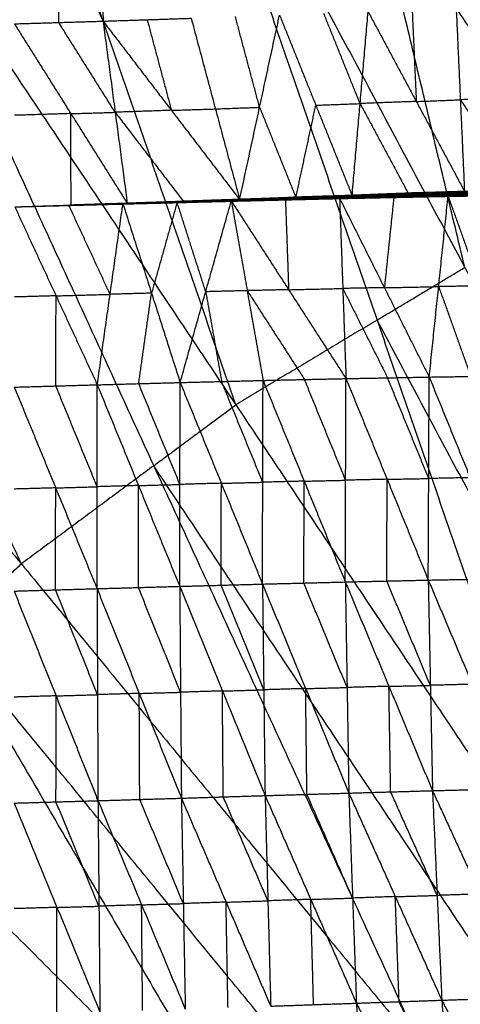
# Model space of a CAD drawing. Header units: millimetres. Extents: x -106 to 110, y -96 to 120.
# Tile 740 of 1020: x -20.27 to -14.64, y 33.22 to 45.8. Entities that reach past the tile are written whole.
import ezdxf

# ---------------------------------------------------------------- set-up
doc = ezdxf.new("R2010")
doc.units = ezdxf.units.MM
doc.header["$MEASUREMENT"] = 0
doc.layers.add('Default', color=7, linetype='Continuous', true_color=0x000000)

msp = doc.modelspace()

# ---------------------------------------------------------------- linework, layer by layer
at = {"layer": 'Default'}
for points in [[(-14.58, 42.636, 3.779), (-15.545, 46.672, 3.794), (-16.51, 50.709, 3.809)], [(-18.414, 49.808, 3.809), (-15.702, 41.963, 3.779), (-12.99, 34.118, 3.749)], [(-18.414, 49.808, 3.809), (-14.58, 42.636, 3.779), (-10.746, 35.463, 3.749)], [(-17.508, 40.88, 3.779), (-18.864, 44.803, 3.794), (-20.22, 48.726, 3.809)], [(-20.343, 48.357, -2.757), (-19.775, 47.07, -2.267), (-19.206, 45.784, -1.777)], [(-19.246, 48.39, -2.758), (-19.226, 47.087, -2.267), (-19.206, 45.784, -1.777)], [(-22.026, 47.643, 3.809), (-18.558, 40.101, 3.779), (-15.091, 32.56, 3.749)], [(-22.026, 47.643, 3.809), (-17.508, 40.88, 3.779), (-12.99, 34.118, 3.749)], [(-19.773, 45.767, -1.776), (-19.774, 46.419, -2.021), (-19.775, 47.07, -2.267)], [(-20.25, 38.847, 3.779), (-21.984, 42.618, 3.794), (-23.718, 46.388, 3.809)], [(-14.69, 45.947, -1.788), (-14.637, 44.779, -0.87), (-14.584, 43.61, 0.048)], [(-14.69, 45.947, -1.788), (-13.92, 44.806, -0.871), (-13.151, 43.665, 0.046)], [(-19.206, 45.784, -1.777), (-18.642, 45.802, -1.778), (-18.079, 45.821, -1.78)], [(-18.079, 45.821, -1.78), (-17.769, 44.662, -0.863), (-17.459, 43.503, 0.053)], [(-17.204, 44.683, -0.865), (-17.359, 45.262, -1.324), (-17.514, 45.842, -1.782)], [(-17.459, 43.503, 0.053), (-17.204, 44.683, -0.865), (-16.949, 45.862, -1.784)], [(-16.949, 45.862, -1.784), (-16.485, 44.709, -0.867), (-16.021, 43.556, 0.051)], [(-15.919, 44.73, -0.868), (-16.151, 45.307, -1.327), (-16.383, 45.883, -1.785)], [(-16.021, 43.556, 0.051), (-15.919, 44.73, -0.868), (-15.816, 45.904, -1.787)], [(-15.816, 45.904, -1.787), (-15.2, 44.757, -0.869), (-14.584, 43.61, 0.048)], [(-15.253, 45.926, -1.787), (-15.227, 45.342, -1.328), (-15.2, 44.757, -0.869)], [(-20.34, 45.75, -1.775), (-19.773, 45.767, -1.776), (-19.206, 45.784, -1.777)], [(-20.34, 45.75, -1.775), (-19.618, 44.602, -0.859), (-18.896, 43.454, 0.056)], [(-19.051, 44.619, -0.86), (-19.412, 45.193, -1.318), (-19.773, 45.767, -1.776)], [(-19.206, 45.784, -1.777), (-19.051, 44.619, -0.86), (-18.896, 43.454, 0.056)], [(-19.206, 45.784, -1.777), (-18.332, 44.644, -0.862), (-17.459, 43.503, 0.053)], [(-18.642, 45.802, -1.778), (-18.487, 45.223, -1.32), (-18.332, 44.644, -0.862)], [(-25.41, 45.134, 3.809), (-21.219, 37.968, 3.779), (-17.029, 30.803, 3.749)], [(-25.41, 45.134, 3.809), (-20.25, 38.847, 3.779), (-15.091, 32.56, 3.749)], [(-13.92, 44.806, -0.871), (-14.279, 44.792, -0.87), (-14.637, 44.779, -0.87)], [(-17.769, 44.662, -0.863), (-17.486, 44.673, -0.864), (-17.204, 44.683, -0.865)], [(-17.204, 44.683, -0.865), (-16.972, 44.106, -0.407), (-16.74, 43.53, 0.052)], [(-16.74, 43.53, 0.052), (-16.612, 44.119, -0.407), (-16.485, 44.709, -0.867)], [(-16.485, 44.709, -0.867), (-16.202, 44.72, -0.867), (-15.919, 44.73, -0.868)], [(-15.2, 44.757, -0.869), (-15.559, 44.744, -0.869), (-15.919, 44.73, -0.868)], [(-15.919, 44.73, -0.868), (-15.611, 44.157, -0.409), (-15.303, 43.583, 0.05)], [(-15.2, 44.757, -0.869), (-14.919, 44.768, -0.869), (-14.637, 44.779, -0.87)], [(-14.637, 44.779, -0.87), (-14.252, 44.208, -0.411), (-13.868, 43.637, 0.047)], [(-19.618, 44.602, -0.859), (-19.978, 44.591, -0.859), (-20.337, 44.58, -0.858)], [(-19.618, 44.602, -0.859), (-19.334, 44.61, -0.86), (-19.051, 44.619, -0.86)], [(-19.615, 43.432, 0.058), (-19.617, 44.017, -0.401), (-19.618, 44.602, -0.859)], [(-18.332, 44.644, -0.862), (-18.692, 44.631, -0.861), (-19.051, 44.619, -0.86)], [(-19.051, 44.619, -0.86), (-18.614, 44.049, -0.403), (-18.177, 43.479, 0.055)], [(-18.332, 44.644, -0.862), (-18.05, 44.653, -0.862), (-17.769, 44.662, -0.863)], [(-17.503, 43.503, 0.036), (-16.795, 43.527, 0.036), (-16.087, 43.552, 0.035)], [(-17.482, 43.506, 0.047), (-16.769, 43.533, 0.047), (-16.056, 43.559, 0.047)], [(-17.482, 43.506, 0.047), (-16.784, 43.529, 0.041), (-16.087, 43.552, 0.035)], [(-17.459, 43.503, 0.053), (-16.757, 43.531, 0.05), (-16.056, 43.559, 0.047)], [(-17.459, 43.503, 0.053), (-16.74, 43.53, 0.052), (-16.021, 43.556, 0.051)], [(-16.784, 43.529, 0.041), (-16.428, 43.542, 0.041), (-16.071, 43.555, 0.041)], [(-16.071, 43.555, 0.041), (-16.42, 43.544, 0.044), (-16.769, 43.533, 0.047)], [(-16.757, 43.531, 0.05), (-16.398, 43.544, 0.049), (-16.038, 43.557, 0.049)], [(-16.181, 43.519, 0.05), (-15.487, 43.533, 0.049), (-14.793, 43.548, 0.048)], [(-16.162, 43.517, 0.046), (-15.478, 43.532, 0.047), (-14.793, 43.548, 0.048)], [(-16.162, 43.517, 0.046), (-15.466, 43.531, 0.046), (-14.769, 43.546, 0.045)], [(-16.14, 43.524, 0.036), (-15.44, 43.541, 0.035), (-14.74, 43.557, 0.033)], [(-16.14, 43.524, 0.036), (-15.455, 43.535, 0.041), (-14.769, 43.546, 0.045)], [(-15.428, 43.547, 0.032), (-15.778, 43.539, 0.033), (-16.128, 43.53, 0.034)], [(-16.115, 43.537, 0.032), (-15.411, 43.557, 0.03), (-14.707, 43.578, 0.029)], [(-16.115, 43.537, 0.032), (-15.428, 43.547, 0.032), (-14.74, 43.557, 0.033)], [(-16.115, 43.537, 0.032), (-16.101, 43.544, 0.033), (-16.087, 43.552, 0.035)], [(-15.397, 43.565, 0.032), (-15.749, 43.555, 0.032), (-16.101, 43.544, 0.033)], [(-16.087, 43.552, 0.035), (-15.379, 43.576, 0.033), (-14.67, 43.599, 0.032)], [(-16.087, 43.552, 0.035), (-15.397, 43.565, 0.032), (-14.707, 43.578, 0.029)], [(-16.087, 43.552, 0.035), (-16.071, 43.555, 0.041), (-16.056, 43.559, 0.047)], [(-15.363, 43.579, 0.039), (-15.717, 43.567, 0.04), (-16.071, 43.555, 0.041)], [(-16.056, 43.559, 0.047), (-15.342, 43.585, 0.046), (-14.629, 43.611, 0.045)], [(-16.056, 43.559, 0.047), (-15.363, 43.579, 0.039), (-14.67, 43.599, 0.032)], [(-16.056, 43.559, 0.047), (-16.038, 43.557, 0.049), (-16.021, 43.556, 0.051)], [(-16.038, 43.557, 0.049), (-15.69, 43.571, 0.047), (-15.342, 43.585, 0.046)], [(-15.325, 43.584, 0.048), (-15.682, 43.571, 0.048), (-16.038, 43.557, 0.049)], [(-16.021, 43.556, 0.051), (-15.325, 43.584, 0.048), (-14.629, 43.611, 0.045)], [(-16.021, 43.556, 0.051), (-15.303, 43.583, 0.05), (-14.584, 43.61, 0.048)], [(-15.478, 43.532, 0.047), (-15.129, 43.539, 0.047), (-14.781, 43.547, 0.047)], [(-15.455, 43.535, 0.041), (-15.105, 43.543, 0.04), (-14.754, 43.552, 0.039)], [(-14.754, 43.552, 0.039), (-15.097, 43.546, 0.037), (-15.44, 43.541, 0.035)], [(-15.44, 43.541, 0.035), (-15.434, 43.544, 0.034), (-15.428, 43.547, 0.032)], [(-15.428, 43.547, 0.032), (-15.076, 43.557, 0.032), (-14.724, 43.568, 0.031)], [(-14.724, 43.568, 0.031), (-15.068, 43.563, 0.031), (-15.411, 43.557, 0.03)], [(-15.411, 43.557, 0.03), (-15.404, 43.561, 0.031), (-15.397, 43.565, 0.032)], [(-15.397, 43.565, 0.032), (-15.043, 43.577, 0.031), (-14.689, 43.589, 0.03)], [(-14.689, 43.589, 0.03), (-15.034, 43.582, 0.032), (-15.379, 43.576, 0.033)], [(-15.379, 43.576, 0.033), (-15.371, 43.577, 0.036), (-15.363, 43.579, 0.039)], [(-15.363, 43.579, 0.039), (-15.006, 43.592, 0.039), (-14.65, 43.605, 0.039)], [(-14.65, 43.605, 0.039), (-14.996, 43.595, 0.042), (-15.342, 43.585, 0.046)], [(-15.325, 43.584, 0.048), (-14.966, 43.597, 0.047), (-14.607, 43.611, 0.047)], [(-15.303, 43.583, 0.05), (-15.314, 43.583, 0.049), (-15.325, 43.584, 0.048)], [(-15.035, 41.235, -1.87), (-14.914, 42.391, -0.911), (-14.793, 43.548, 0.048)], [(-14.793, 43.548, 0.048), (-14.097, 43.557, 0.047), (-13.401, 43.566, 0.046)], [(-14.793, 43.548, 0.048), (-14.781, 43.547, 0.047), (-14.769, 43.546, 0.045)], [(-14.793, 43.548, 0.048), (-14.383, 42.399, -0.909), (-13.972, 41.25, -1.866)], [(-14.781, 43.547, 0.047), (-14.439, 43.552, 0.047), (-14.097, 43.557, 0.047)], [(-14.085, 43.556, 0.046), (-14.433, 43.551, 0.046), (-14.781, 43.547, 0.047)], [(-14.769, 43.546, 0.045), (-14.07, 43.556, 0.043), (-13.371, 43.567, 0.04)], [(-14.769, 43.546, 0.045), (-14.085, 43.556, 0.046), (-13.401, 43.566, 0.046)], [(-14.769, 43.546, 0.045), (-14.754, 43.552, 0.039), (-14.74, 43.557, 0.033)], [(-14.056, 43.562, 0.037), (-14.405, 43.557, 0.038), (-14.754, 43.552, 0.039)], [(-14.74, 43.557, 0.033), (-14.038, 43.571, 0.029), (-13.337, 43.584, 0.025)], [(-14.74, 43.557, 0.033), (-14.724, 43.568, 0.031), (-14.707, 43.578, 0.029)], [(-14.74, 43.557, 0.033), (-14.056, 43.562, 0.037), (-13.371, 43.567, 0.04)], [(-14.022, 43.581, 0.027), (-14.373, 43.574, 0.029), (-14.724, 43.568, 0.031)], [(-14.707, 43.578, 0.029), (-14.003, 43.596, 0.024), (-13.298, 43.614, 0.019)], [(-14.707, 43.578, 0.029), (-14.689, 43.589, 0.03), (-14.67, 43.599, 0.032)], [(-14.707, 43.578, 0.029), (-14.022, 43.581, 0.027), (-13.337, 43.584, 0.025)], [(-13.984, 43.606, 0.025), (-14.336, 43.598, 0.028), (-14.689, 43.589, 0.03)], [(-14.67, 43.599, 0.032), (-13.962, 43.622, 0.027), (-13.254, 43.645, 0.022)], [(-14.67, 43.599, 0.032), (-13.984, 43.606, 0.025), (-13.298, 43.614, 0.019)], [(-14.67, 43.599, 0.032), (-14.65, 43.605, 0.039), (-14.629, 43.611, 0.045)], [(-13.941, 43.628, 0.034), (-14.296, 43.617, 0.036), (-14.65, 43.605, 0.039)], [(-20.335, 43.41, 0.059), (-19.621, 43.433, 0.055), (-18.908, 43.456, 0.05)], [(-20.335, 43.41, 0.059), (-19.627, 43.432, 0.051), (-18.919, 43.455, 0.043)], [(-20.335, 43.41, 0.059), (-19.615, 43.432, 0.058), (-18.896, 43.454, 0.056)], [(-20.335, 43.41, 0.059), (-19.615, 43.432, 0.058), (-18.896, 43.454, 0.056)], [(-20.335, 43.41, 0.059), (-19.632, 43.431, 0.05), (-18.929, 43.451, 0.041)], [(-20.335, 43.41, 0.059), (-19.643, 43.429, 0.057), (-18.952, 43.449, 0.056)], [(-20.335, 43.41, 0.059), (-19.643, 43.429, 0.058), (-18.952, 43.449, 0.056)], [(-20.335, 43.41, 0.059), (-19.636, 43.429, 0.051), (-18.938, 43.448, 0.043)], [(-20.335, 43.41, 0.059), (-19.64, 43.429, 0.055), (-18.945, 43.447, 0.05)], [(-19.643, 43.429, 0.058), (-19.296, 43.439, 0.055), (-18.948, 43.448, 0.053)], [(-19.64, 43.429, 0.055), (-19.642, 43.429, 0.056), (-19.643, 43.429, 0.058)], [(-19.116, 42.292, -0.904), (-19.379, 42.861, -0.423), (-19.643, 43.429, 0.057)], [(-19.64, 43.429, 0.055), (-19.291, 43.438, 0.051), (-18.942, 43.448, 0.046)], [(-19.636, 43.429, 0.051), (-19.285, 43.44, 0.047), (-18.933, 43.45, 0.042)], [(-18.942, 43.448, 0.046), (-19.289, 43.438, 0.049), (-19.636, 43.429, 0.051)], [(-19.632, 43.431, 0.05), (-19.278, 43.442, 0.046), (-18.924, 43.453, 0.042)], [(-18.933, 43.45, 0.042), (-19.283, 43.44, 0.046), (-19.632, 43.431, 0.05)], [(-19.627, 43.432, 0.051), (-19.27, 43.444, 0.049), (-18.914, 43.455, 0.047)], [(-18.924, 43.453, 0.042), (-19.275, 43.443, 0.046), (-19.627, 43.432, 0.051)], [(-18.914, 43.455, 0.047), (-19.267, 43.444, 0.051), (-19.621, 43.433, 0.055)], [(-19.621, 43.433, 0.055), (-19.262, 43.444, 0.054), (-18.902, 43.455, 0.053)], [(-19.615, 43.432, 0.058), (-19.618, 43.432, 0.056), (-19.621, 43.433, 0.055)], [(-19.28, 41.136, -1.863), (-19.116, 42.292, -0.904), (-18.952, 43.449, 0.056)], [(-18.952, 43.449, 0.056), (-18.259, 43.467, 0.054), (-17.566, 43.486, 0.053)], [(-18.952, 43.449, 0.056), (-18.948, 43.448, 0.053), (-18.945, 43.447, 0.05)], [(-18.952, 43.449, 0.056), (-18.586, 42.307, -0.905), (-18.22, 41.165, -1.866)], [(-18.948, 43.448, 0.053), (-18.604, 43.458, 0.053), (-18.259, 43.467, 0.054)], [(-18.256, 43.467, 0.051), (-18.602, 43.457, 0.052), (-18.948, 43.448, 0.053)], [(-18.945, 43.447, 0.05), (-18.256, 43.467, 0.051), (-17.566, 43.486, 0.053)], [(-18.945, 43.447, 0.05), (-18.249, 43.465, 0.048), (-17.553, 43.483, 0.047)], [(-18.945, 43.447, 0.05), (-18.942, 43.448, 0.046), (-18.938, 43.448, 0.043)], [(-18.246, 43.466, 0.045), (-18.594, 43.457, 0.046), (-18.942, 43.448, 0.046)], [(-18.938, 43.448, 0.043), (-18.238, 43.468, 0.04), (-17.538, 43.487, 0.037)], [(-18.938, 43.448, 0.043), (-18.246, 43.466, 0.045), (-17.553, 43.483, 0.047)], [(-18.938, 43.448, 0.043), (-18.933, 43.45, 0.042), (-18.929, 43.451, 0.041)], [(-18.234, 43.469, 0.039), (-18.584, 43.459, 0.04), (-18.933, 43.45, 0.042)], [(-18.929, 43.451, 0.041), (-18.225, 43.473, 0.037), (-17.522, 43.495, 0.033)], [(-18.929, 43.451, 0.041), (-18.234, 43.469, 0.039), (-17.538, 43.487, 0.037)], [(-18.929, 43.451, 0.041), (-18.924, 43.453, 0.042), (-18.919, 43.455, 0.043)], [(-18.22, 43.475, 0.038), (-18.572, 43.464, 0.04), (-18.924, 43.453, 0.042)], [(-18.919, 43.455, 0.043), (-18.211, 43.479, 0.04), (-17.503, 43.503, 0.036)], [(-18.919, 43.455, 0.043), (-18.22, 43.475, 0.038), (-17.522, 43.495, 0.033)], [(-18.919, 43.455, 0.043), (-18.914, 43.455, 0.047), (-18.908, 43.456, 0.05)], [(-18.205, 43.479, 0.043), (-18.559, 43.467, 0.045), (-18.914, 43.455, 0.047)], [(-18.908, 43.456, 0.05), (-18.195, 43.481, 0.049), (-17.482, 43.506, 0.047)], [(-18.908, 43.456, 0.05), (-18.205, 43.479, 0.043), (-17.503, 43.503, 0.036)], [(-18.908, 43.456, 0.05), (-18.902, 43.455, 0.053), (-18.896, 43.454, 0.056)], [(-18.902, 43.455, 0.053), (-18.548, 43.468, 0.051), (-18.195, 43.481, 0.049)], [(-18.189, 43.48, 0.052), (-18.545, 43.468, 0.053), (-18.902, 43.455, 0.053)], [(-18.896, 43.454, 0.056), (-18.189, 43.48, 0.052), (-17.482, 43.506, 0.047)], [(-18.896, 43.454, 0.056), (-18.177, 43.479, 0.055), (-17.459, 43.503, 0.053)], [(-18.259, 43.467, 0.054), (-18.422, 42.887, -0.426), (-18.586, 42.307, -0.905)], [(-17.893, 42.325, -0.907), (-18.076, 42.896, -0.426), (-18.259, 43.467, 0.054)], [(-18.256, 43.467, 0.051), (-17.908, 43.476, 0.051), (-17.56, 43.485, 0.05)], [(-18.249, 43.465, 0.048), (-18.253, 43.466, 0.05), (-18.256, 43.467, 0.051)], [(-18.249, 43.465, 0.048), (-18.247, 43.466, 0.047), (-18.246, 43.466, 0.045)], [(-18.246, 43.466, 0.045), (-17.896, 43.475, 0.043), (-17.546, 43.485, 0.042)], [(-17.546, 43.485, 0.042), (-17.892, 43.476, 0.041), (-18.238, 43.468, 0.04)], [(-18.238, 43.468, 0.04), (-18.236, 43.468, 0.04), (-18.234, 43.469, 0.039)], [(-18.234, 43.469, 0.039), (-17.882, 43.48, 0.037), (-17.53, 43.491, 0.035)], [(-17.53, 43.491, 0.035), (-17.878, 43.482, 0.036), (-18.225, 43.473, 0.037)], [(-18.225, 43.473, 0.037), (-18.223, 43.474, 0.038), (-18.22, 43.475, 0.038)], [(-18.22, 43.475, 0.038), (-17.866, 43.487, 0.037), (-17.512, 43.499, 0.035)], [(-18.22, 41.165, -1.866), (-17.893, 42.325, -0.907), (-17.566, 43.486, 0.053)], [(-17.512, 43.499, 0.035), (-17.861, 43.489, 0.037), (-18.211, 43.479, 0.04)], [(-18.211, 43.479, 0.04), (-18.208, 43.479, 0.042), (-18.205, 43.479, 0.043)], [(-18.205, 43.479, 0.043), (-17.849, 43.492, 0.043), (-17.492, 43.505, 0.042)], [(-17.492, 43.505, 0.042), (-17.843, 43.493, 0.045), (-18.195, 43.481, 0.049)], [(-18.189, 43.48, 0.052), (-17.829, 43.493, 0.051), (-17.47, 43.505, 0.05)], [(-18.177, 43.479, 0.055), (-18.183, 43.479, 0.053), (-18.189, 43.48, 0.052)], [(-17.566, 43.486, 0.053), (-16.874, 43.503, 0.051), (-16.181, 43.519, 0.05)], [(-17.566, 43.486, 0.053), (-17.56, 43.485, 0.05), (-17.553, 43.483, 0.047)], [(-17.566, 43.486, 0.053), (-17.363, 42.339, -0.908), (-17.16, 41.192, -1.869)], [(-17.566, 43.486, 0.053), (-16.833, 42.351, -0.909), (-16.099, 41.215, -1.871)], [(-17.56, 43.485, 0.05), (-17.217, 43.494, 0.051), (-16.874, 43.503, 0.051)], [(-16.867, 43.501, 0.048), (-17.214, 43.493, 0.049), (-17.56, 43.485, 0.05)], [(-17.553, 43.483, 0.047), (-16.867, 43.501, 0.048), (-16.181, 43.519, 0.05)], [(-17.553, 43.483, 0.047), (-16.858, 43.5, 0.047), (-16.162, 43.517, 0.046)], [(-17.553, 43.483, 0.047), (-17.546, 43.485, 0.042), (-17.538, 43.487, 0.037)], [(-16.85, 43.502, 0.042), (-17.198, 43.493, 0.042), (-17.546, 43.485, 0.042)], [(-17.538, 43.487, 0.037), (-16.839, 43.505, 0.036), (-16.14, 43.524, 0.036)], [(-17.538, 43.487, 0.037), (-16.85, 43.502, 0.042), (-16.162, 43.517, 0.046)], [(-17.538, 43.487, 0.037), (-17.53, 43.491, 0.035), (-17.522, 43.495, 0.033)], [(-16.831, 43.509, 0.035), (-17.18, 43.5, 0.035), (-17.53, 43.491, 0.035)], [(-17.522, 43.495, 0.033), (-16.818, 43.516, 0.032), (-16.115, 43.537, 0.032)], [(-17.522, 43.495, 0.033), (-16.831, 43.509, 0.035), (-16.14, 43.524, 0.036)], [(-17.522, 43.495, 0.033), (-17.512, 43.499, 0.035), (-17.503, 43.503, 0.036)], [(-16.809, 43.52, 0.034), (-17.16, 43.509, 0.034), (-17.512, 43.499, 0.035)], [(-17.503, 43.503, 0.036), (-16.809, 43.52, 0.034), (-16.115, 43.537, 0.032)], [(-17.503, 43.503, 0.036), (-17.492, 43.505, 0.042), (-17.482, 43.506, 0.047)], [(-16.784, 43.529, 0.041), (-17.138, 43.517, 0.041), (-17.492, 43.505, 0.042)], [(-17.482, 43.506, 0.047), (-17.47, 43.505, 0.05), (-17.459, 43.503, 0.053)], [(-17.47, 43.505, 0.05), (-17.119, 43.519, 0.049), (-16.769, 43.533, 0.047)], [(-16.757, 43.531, 0.05), (-17.114, 43.518, 0.05), (-17.47, 43.505, 0.05)], [(-16.874, 43.503, 0.051), (-16.853, 42.927, -0.429), (-16.833, 42.351, -0.909)], [(-16.867, 43.501, 0.048), (-16.52, 43.51, 0.048), (-16.172, 43.518, 0.048)], [(-16.858, 43.5, 0.047), (-16.863, 43.501, 0.048), (-16.867, 43.501, 0.048)], [(-16.858, 43.5, 0.047), (-16.854, 43.501, 0.044), (-16.85, 43.502, 0.042)], [(-16.85, 43.502, 0.042), (-16.501, 43.511, 0.041), (-16.151, 43.52, 0.041)], [(-16.151, 43.52, 0.041), (-16.495, 43.513, 0.039), (-16.839, 43.505, 0.036)], [(-16.839, 43.505, 0.036), (-16.835, 43.507, 0.035), (-16.831, 43.509, 0.035)], [(-16.831, 43.509, 0.035), (-16.479, 43.52, 0.034), (-16.128, 43.53, 0.034)], [(-16.128, 43.53, 0.034), (-16.473, 43.523, 0.033), (-16.818, 43.516, 0.032)], [(-16.818, 43.516, 0.032), (-16.814, 43.518, 0.033), (-16.809, 43.52, 0.034)], [(-16.809, 43.52, 0.034), (-16.455, 43.532, 0.034), (-16.101, 43.544, 0.033)], [(-16.101, 43.544, 0.033), (-16.448, 43.536, 0.034), (-16.795, 43.527, 0.036)], [(-16.795, 43.527, 0.036), (-16.79, 43.528, 0.038), (-16.784, 43.529, 0.041)], [(-16.74, 43.53, 0.052), (-16.748, 43.53, 0.051), (-16.757, 43.531, 0.05)], [(-16.181, 43.519, 0.05), (-16.172, 43.518, 0.048), (-16.162, 43.517, 0.046)], [(-16.181, 43.519, 0.05), (-16.14, 42.367, -0.91), (-16.099, 41.215, -1.871)], [(-16.181, 43.519, 0.05), (-15.608, 42.377, -0.91), (-15.035, 41.235, -1.87)], [(-16.172, 43.518, 0.048), (-15.83, 43.526, 0.049), (-15.487, 43.533, 0.049)], [(-15.478, 43.532, 0.047), (-15.825, 43.525, 0.048), (-16.172, 43.518, 0.048)], [(-16.162, 43.517, 0.046), (-16.151, 43.52, 0.041), (-16.14, 43.524, 0.036)], [(-15.455, 43.535, 0.041), (-15.803, 43.528, 0.041), (-16.151, 43.52, 0.041)], [(-16.14, 43.524, 0.036), (-16.128, 43.53, 0.034), (-16.115, 43.537, 0.032)], [(-15.487, 43.533, 0.049), (-15.548, 42.955, -0.431), (-15.608, 42.377, -0.91)], [(-15.466, 43.531, 0.046), (-15.472, 43.532, 0.047), (-15.478, 43.532, 0.047)], [(-15.466, 43.531, 0.046), (-15.46, 43.533, 0.043), (-15.455, 43.535, 0.041)], [(-20.335, 43.41, 0.059), (-19.807, 42.273, -0.902), (-19.28, 41.136, -1.863)], [(-15.702, 41.963, 3.779), (-15.141, 42.299, 3.779), (-14.58, 42.636, 3.779)], [(-28.531, 42.305, 3.809), (-23.658, 35.585, 3.779), (-18.785, 28.865, 3.749)], [(-28.531, 42.305, 3.809), (-22.78, 36.554, 3.779), (-17.029, 30.803, 3.749)], [(-19.807, 42.273, -0.902), (-19.462, 42.283, -0.903), (-19.116, 42.292, -0.904)], [(-18.586, 42.307, -0.905), (-18.851, 42.3, -0.905), (-19.116, 42.292, -0.904)], [(-18.75, 41.151, -1.865), (-18.668, 41.729, -1.385), (-18.586, 42.307, -0.905)], [(-17.363, 42.339, -0.908), (-17.628, 42.332, -0.907), (-17.893, 42.325, -0.907)], [(-17.893, 42.325, -0.907), (-17.791, 41.752, -1.387), (-17.69, 41.178, -1.868)], [(-16.833, 42.351, -0.909), (-17.098, 42.345, -0.909), (-17.363, 42.339, -0.908)], [(-17.363, 42.339, -0.908), (-16.996, 41.771, -1.389), (-16.63, 41.204, -1.87)], [(-16.833, 42.351, -0.909), (-16.487, 42.359, -0.91), (-16.14, 42.367, -0.91)], [(-15.608, 42.377, -0.91), (-15.874, 42.372, -0.91), (-16.14, 42.367, -0.91)], [(-16.14, 42.367, -0.91), (-15.854, 41.796, -1.39), (-15.567, 41.225, -1.87)], [(-15.608, 42.377, -0.91), (-15.261, 42.384, -0.911), (-14.914, 42.391, -0.911)], [(-14.383, 42.399, -0.909), (-14.649, 42.395, -0.91), (-14.914, 42.391, -0.911)], [(-14.914, 42.391, -0.911), (-14.709, 41.817, -1.39), (-14.504, 41.243, -1.868)], [(-19.807, 42.273, -0.902), (-20.072, 42.265, -0.902), (-20.338, 42.258, -0.901)], [(-19.81, 41.121, -1.862), (-19.809, 41.697, -1.382), (-19.807, 42.273, -0.902)], [(-15.702, 41.963, 3.779), (-16.605, 41.422, 3.779), (-17.508, 40.88, 3.779)], [(-11.868, 34.79, 3.749), (-13.785, 38.377, 3.764), (-15.702, 41.963, 3.779)], [(-19.28, 41.136, -1.863), (-18.75, 41.151, -1.865), (-18.22, 41.165, -1.866)], [(-18.226, 38.56, -2.873), (-18.223, 39.862, -2.37), (-18.22, 41.165, -1.866)], [(-18.22, 41.165, -1.866), (-17.69, 41.178, -1.868), (-17.16, 41.192, -1.869)], [(-18.22, 41.165, -1.866), (-17.693, 39.877, -2.372), (-17.167, 38.589, -2.878)], [(-17.164, 39.89, -2.374), (-17.427, 40.534, -2.121), (-17.69, 41.178, -1.868)], [(-17.167, 38.589, -2.878), (-17.164, 39.89, -2.374), (-17.16, 41.192, -1.869)], [(-17.16, 41.192, -1.869), (-16.63, 41.204, -1.87), (-16.099, 41.215, -1.871)], [(-17.16, 41.192, -1.869), (-16.634, 39.904, -2.376), (-16.108, 38.616, -2.883)], [(-16.104, 39.916, -2.377), (-16.367, 40.56, -2.123), (-16.63, 41.204, -1.87)], [(-16.108, 38.616, -2.883), (-16.104, 39.916, -2.377), (-16.099, 41.215, -1.871)], [(-16.099, 41.215, -1.871), (-15.567, 41.225, -1.87), (-15.035, 41.235, -1.87)], [(-16.099, 41.215, -1.871), (-15.573, 39.928, -2.377), (-15.047, 38.64, -2.884)], [(-15.041, 39.938, -2.377), (-15.304, 40.582, -2.124), (-15.567, 41.225, -1.87)], [(-15.047, 38.64, -2.884), (-15.041, 39.938, -2.377), (-15.035, 41.235, -1.87)], [(-15.035, 41.235, -1.87), (-14.504, 41.243, -1.868), (-13.972, 41.25, -1.866)], [(-15.035, 41.235, -1.87), (-14.51, 39.948, -2.376), (-13.986, 38.66, -2.881)], [(-20.341, 41.106, -1.862), (-19.81, 41.121, -1.862), (-19.28, 41.136, -1.863)], [(-20.341, 41.106, -1.862), (-19.812, 39.818, -2.365), (-19.283, 38.53, -2.869)], [(-19.281, 39.833, -2.366), (-19.546, 40.477, -2.114), (-19.81, 41.121, -1.862)], [(-19.283, 38.53, -2.869), (-19.281, 39.833, -2.366), (-19.28, 41.136, -1.863)], [(-19.28, 41.136, -1.863), (-18.753, 39.848, -2.368), (-18.226, 38.56, -2.873)], [(-18.223, 39.862, -2.37), (-18.486, 40.507, -2.117), (-18.75, 41.151, -1.865)], [(-18.558, 40.101, 3.779), (-18.033, 40.491, 3.779), (-17.508, 40.88, 3.779)], [(-18.558, 40.101, 3.779), (-19.404, 39.474, 3.779), (-20.25, 38.847, 3.779)], [(-14.04, 33.339, 3.749), (-16.299, 36.72, 3.764), (-18.558, 40.101, 3.779)], [(-16.634, 39.904, -2.376), (-16.899, 39.897, -2.375), (-17.164, 39.89, -2.374)], [(-16.638, 38.602, -2.88), (-16.636, 39.253, -2.628), (-16.634, 39.904, -2.376)], [(-16.634, 39.904, -2.376), (-16.369, 39.91, -2.376), (-16.104, 39.916, -2.377)], [(-15.573, 39.928, -2.377), (-15.838, 39.922, -2.377), (-16.104, 39.916, -2.377)], [(-15.577, 38.628, -2.883), (-15.575, 39.278, -2.63), (-15.573, 39.928, -2.377)], [(-15.573, 39.928, -2.377), (-15.307, 39.933, -2.377), (-15.041, 39.938, -2.377)], [(-14.51, 39.948, -2.376), (-14.776, 39.943, -2.376), (-15.041, 39.938, -2.377)], [(-19.812, 39.818, -2.365), (-20.077, 39.81, -2.365), (-20.342, 39.803, -2.365)], [(-19.813, 38.515, -2.869), (-19.812, 39.166, -2.617), (-19.812, 39.818, -2.365)], [(-19.812, 39.818, -2.365), (-19.547, 39.825, -2.366), (-19.281, 39.833, -2.366)], [(-18.753, 39.848, -2.368), (-19.017, 39.841, -2.367), (-19.281, 39.833, -2.366)], [(-18.754, 38.545, -2.871), (-18.753, 39.196, -2.62), (-18.753, 39.848, -2.368)], [(-18.753, 39.848, -2.368), (-18.488, 39.855, -2.369), (-18.223, 39.862, -2.37)], [(-17.693, 39.877, -2.372), (-17.958, 39.87, -2.371), (-18.223, 39.862, -2.37)], [(-17.696, 38.574, -2.876), (-17.695, 39.226, -2.624), (-17.693, 39.877, -2.372)], [(-17.693, 39.877, -2.372), (-17.429, 39.884, -2.373), (-17.164, 39.89, -2.374)], [(-31.359, 39.184, 3.809), (-25.072, 34.025, 3.779), (-18.785, 28.865, 3.749)], [(-21.219, 37.968, 3.779), (-20.735, 38.408, 3.779), (-20.25, 38.847, 3.779)], [(-16.108, 38.616, -2.883), (-15.577, 38.628, -2.883), (-15.047, 38.64, -2.884)], [(-15.047, 38.64, -2.884), (-14.516, 38.65, -2.883), (-13.986, 38.66, -2.881)], [(-15.047, 38.64, -2.884), (-15.02, 37.294, -3.004), (-14.993, 35.948, -3.124)], [(-15.047, 38.64, -2.884), (-14.484, 37.308, -3.004), (-13.921, 35.976, -3.124)], [(-20.344, 38.499, -2.868), (-19.813, 38.515, -2.869), (-19.283, 38.53, -2.869)], [(-19.277, 37.175, -2.985), (-19.545, 37.845, -2.927), (-19.813, 38.515, -2.869)], [(-19.283, 38.53, -2.869), (-18.754, 38.545, -2.871), (-18.226, 38.56, -2.873)], [(-19.283, 38.53, -2.869), (-19.277, 37.175, -2.985), (-19.271, 35.82, -3.102)], [(-19.283, 38.53, -2.869), (-18.743, 37.191, -2.988), (-18.204, 35.852, -3.107)], [(-18.215, 37.206, -2.99), (-18.484, 37.875, -2.931), (-18.754, 38.545, -2.871)], [(-18.226, 38.56, -2.873), (-17.696, 38.574, -2.876), (-17.167, 38.589, -2.878)], [(-18.226, 38.56, -2.873), (-18.215, 37.206, -2.99), (-18.204, 35.852, -3.107)], [(-18.226, 38.56, -2.873), (-17.68, 37.222, -2.993), (-17.134, 35.885, -3.113)], [(-17.151, 37.237, -2.996), (-17.424, 37.906, -2.936), (-17.696, 38.574, -2.876)], [(-17.167, 38.589, -2.878), (-16.638, 38.602, -2.88), (-16.108, 38.616, -2.883)], [(-17.167, 38.589, -2.878), (-17.151, 37.237, -2.996), (-17.134, 35.885, -3.113)], [(-17.167, 38.589, -2.878), (-16.615, 37.253, -2.999), (-16.063, 35.917, -3.12)], [(-16.085, 37.267, -3.001), (-16.362, 37.934, -2.941), (-16.638, 38.602, -2.88)], [(-16.108, 38.616, -2.883), (-16.085, 37.267, -3.001), (-16.063, 35.917, -3.12)], [(-16.108, 38.616, -2.883), (-15.55, 37.282, -3.003), (-14.993, 35.948, -3.124)], [(-15.02, 37.294, -3.004), (-15.299, 37.961, -2.944), (-15.577, 38.628, -2.883)], [(-20.344, 38.499, -2.868), (-19.807, 37.16, -2.985), (-19.271, 35.82, -3.102)], [(-16.06, 31.682, 3.749), (-18.639, 34.825, 3.764), (-21.219, 37.968, 3.779)], [(-16.615, 37.253, -2.999), (-16.883, 37.245, -2.997), (-17.151, 37.237, -2.996)], [(-16.615, 37.253, -2.999), (-16.35, 37.26, -3), (-16.085, 37.267, -3.001)], [(-16.599, 35.901, -3.117), (-16.607, 36.577, -3.058), (-16.615, 37.253, -2.999)], [(-15.55, 37.282, -3.003), (-15.818, 37.274, -3.002), (-16.085, 37.267, -3.001)], [(-15.55, 37.282, -3.003), (-15.285, 37.288, -3.004), (-15.02, 37.294, -3.004)], [(-15.528, 35.933, -3.122), (-15.539, 36.607, -3.063), (-15.55, 37.282, -3.003)], [(-14.484, 37.308, -3.004), (-14.752, 37.301, -3.004), (-15.02, 37.294, -3.004)], [(-19.807, 37.16, -2.985), (-20.076, 37.152, -2.985), (-20.344, 37.144, -2.985)], [(-19.808, 35.805, -3.102), (-19.807, 36.482, -3.043), (-19.807, 37.16, -2.985)], [(-19.807, 37.16, -2.985), (-19.542, 37.167, -2.985), (-19.277, 37.175, -2.985)], [(-18.743, 37.191, -2.988), (-19.01, 37.183, -2.987), (-19.277, 37.175, -2.985)], [(-18.743, 37.191, -2.988), (-18.479, 37.199, -2.989), (-18.215, 37.206, -2.99)], [(-18.737, 35.836, -3.104), (-18.74, 36.514, -3.046), (-18.743, 37.191, -2.988)], [(-17.68, 37.222, -2.993), (-17.947, 37.214, -2.992), (-18.215, 37.206, -2.99)], [(-17.68, 37.222, -2.993), (-17.415, 37.23, -2.995), (-17.151, 37.237, -2.996)], [(-17.669, 35.869, -3.11), (-17.674, 36.546, -3.052), (-17.68, 37.222, -2.993)], [(-18.204, 35.852, -3.107), (-17.669, 35.869, -3.11), (-17.134, 35.885, -3.113)], [(-17.098, 34.54, -2.964), (-17.383, 35.204, -3.037), (-17.669, 35.869, -3.11)], [(-17.134, 35.885, -3.113), (-16.599, 35.901, -3.117), (-16.063, 35.917, -3.12)], [(-17.134, 35.885, -3.113), (-17.098, 34.54, -2.964), (-17.062, 33.194, -2.815)], [(-17.134, 35.885, -3.113), (-16.55, 34.559, -2.967), (-15.966, 33.232, -2.82)], [(-16.015, 34.575, -2.97), (-16.307, 35.238, -3.043), (-16.599, 35.901, -3.117)], [(-16.063, 35.917, -3.12), (-15.528, 35.933, -3.122), (-14.993, 35.948, -3.124)], [(-16.063, 35.917, -3.12), (-16.015, 34.575, -2.97), (-15.966, 33.232, -2.82)], [(-16.063, 35.917, -3.12), (-15.469, 34.594, -2.971), (-14.874, 33.27, -2.823)], [(-14.933, 34.609, -2.974), (-15.231, 35.271, -3.048), (-15.528, 35.933, -3.122)], [(-14.993, 35.948, -3.124), (-14.457, 35.962, -3.124), (-13.921, 35.976, -3.124)], [(-14.993, 35.948, -3.124), (-14.933, 34.609, -2.974), (-14.874, 33.27, -2.823)], [(-14.993, 35.948, -3.124), (-14.386, 34.627, -2.973), (-13.779, 33.307, -2.822)], [(-20.344, 35.789, -3.101), (-19.808, 35.805, -3.102), (-19.271, 35.82, -3.102)], [(-20.344, 35.789, -3.101), (-19.795, 34.456, -2.953), (-19.246, 33.122, -2.805)], [(-19.258, 34.471, -2.954), (-19.533, 35.138, -3.028), (-19.808, 35.805, -3.102)], [(-19.271, 35.82, -3.102), (-18.737, 35.836, -3.104), (-18.204, 35.852, -3.107)], [(-19.271, 35.82, -3.102), (-19.258, 34.471, -2.954), (-19.246, 33.122, -2.805)], [(-19.271, 35.82, -3.102), (-18.713, 34.489, -2.956), (-18.155, 33.157, -2.81)], [(-18.179, 34.505, -2.958), (-18.458, 35.171, -3.031), (-18.737, 35.836, -3.104)], [(-18.204, 35.852, -3.107), (-18.179, 34.505, -2.958), (-18.155, 33.157, -2.81)], [(-18.204, 35.852, -3.107), (-17.633, 34.523, -2.961), (-17.062, 33.194, -2.815)], [(-17.907, 29.834, 3.749), (-20.782, 32.71, 3.764), (-23.658, 35.585, 3.779)], [(-14.386, 34.627, -2.973), (-14.66, 34.618, -2.973), (-14.933, 34.609, -2.974)], [(-18.713, 34.489, -2.956), (-18.986, 34.48, -2.955), (-19.258, 34.471, -2.954)], [(-18.713, 34.489, -2.956), (-18.446, 34.497, -2.957), (-18.179, 34.505, -2.958)], [(-18.7, 33.14, -2.807), (-18.707, 33.814, -2.882), (-18.713, 34.489, -2.956)], [(-17.633, 34.523, -2.961), (-17.906, 34.514, -2.959), (-18.179, 34.505, -2.958)], [(-17.633, 34.523, -2.961), (-17.365, 34.532, -2.962), (-17.098, 34.54, -2.964)], [(-17.608, 33.176, -2.812), (-17.621, 33.85, -2.887), (-17.633, 34.523, -2.961)], [(-16.55, 34.559, -2.967), (-16.824, 34.549, -2.965), (-17.098, 34.54, -2.964)], [(-16.55, 34.559, -2.967), (-16.282, 34.567, -2.968), (-16.015, 34.575, -2.97)], [(-16.514, 33.213, -2.818), (-16.532, 33.886, -2.892), (-16.55, 34.559, -2.967)], [(-15.469, 34.594, -2.971), (-15.742, 34.584, -2.971), (-16.015, 34.575, -2.97)], [(-15.469, 34.594, -2.971), (-15.201, 34.601, -2.973), (-14.933, 34.609, -2.974)], [(-15.42, 33.251, -2.822), (-15.444, 33.922, -2.896), (-15.469, 34.594, -2.971)], [(-19.795, 34.456, -2.953), (-20.069, 34.448, -2.953), (-20.344, 34.44, -2.953)], [(-19.795, 34.456, -2.953), (-19.527, 34.464, -2.954), (-19.258, 34.471, -2.954)], [(-19.795, 33.106, -2.805), (-19.795, 33.781, -2.879), (-19.795, 34.456, -2.953)], [(-15.091, 32.56, 3.749), (-14.04, 33.339, 3.749), (-12.99, 34.118, 3.749)], [(-17.062, 33.194, -2.815), (-16.514, 33.213, -2.818), (-15.966, 33.232, -2.82)], [(-15.966, 33.232, -2.82), (-15.42, 33.251, -2.822), (-14.874, 33.27, -2.823)], [(-15.966, 33.232, -2.82), (-15.891, 31.936, -2.323), (-15.817, 30.641, -1.825)], [(-15.966, 33.232, -2.82), (-15.328, 31.958, -2.323), (-14.691, 30.684, -1.826)], [(-14.782, 31.977, -2.324), (-15.101, 32.614, -2.573), (-15.42, 33.251, -2.822)], [(-14.874, 33.27, -2.823), (-14.327, 33.288, -2.822), (-13.779, 33.307, -2.822)], [(-14.874, 33.27, -2.823), (-14.782, 31.977, -2.324), (-14.691, 30.684, -1.826)], [(-14.874, 33.27, -2.823), (-14.217, 31.999, -2.323), (-13.56, 30.728, -1.823)]]:
    msp.add_open_spline(points, degree=2, dxfattribs=at)

doc.saveas('drawing.dxf')
